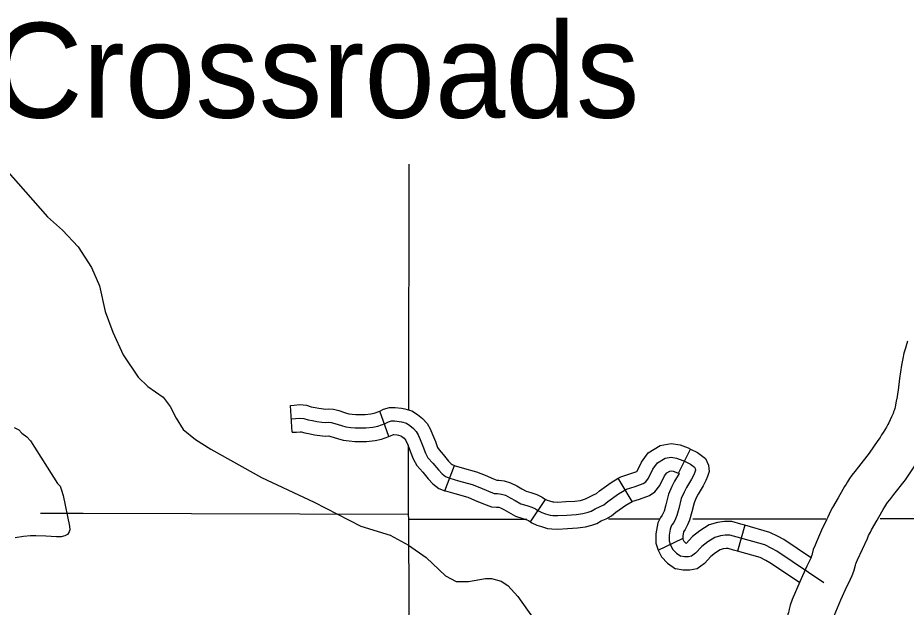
# Model space of a CAD drawing. Extents: x 1377389 to 1380723, y 1168351 to 1170484.
# Drawn here: x 1378829.8 to 1378928.7, y 1169417.1 to 1169482.7 of the extents above; entities that cross this region are included whole.
import ezdxf

# ---------------------------------------------------------------- set-up
doc = ezdxf.new("R2010")
doc.units = 0
doc.layers.add('B_Fill', color=7, linetype='Continuous')

msp = doc.modelspace()

# ---------------------------------------------------------------- linework, layer by layer
at = {"layer": 'B_Fill'}
for p, q in [((1378860.298, 1169436.528), (1378860.144, 1169439.524)), ((1378871.095, 1169436.071), (1378870.069, 1169438.89)), ((1378903.358, 1169431.965), (1378904.671, 1169434.662)), ((1378877.319, 1169430.024), (1378878.396, 1169432.824)), ((1378898.188, 1169428.841), (1378896.635, 1169431.409)), ((1378886.851, 1169426.572), (1378888.546, 1169429.047)), ((1378910.734, 1169426.177), (1378909.918, 1169423.29)), ((1378901.082, 1169423.423), (1378903.789, 1169424.716))]:
    msp.add_line(p, q, dxfattribs=at)
for points in [[(1378825.92, 1169468.582), (1378833.061, 1169460.5), (1378834.74, 1169459.025), (1378836.489, 1169457.192), (1378837.972, 1169454.891), (1378838.849, 1169452.833), (1378839.471, 1169449.967), (1378840.356, 1169447.669), (1378841.506, 1169445.138), (1378843.154, 1169442.661), (1378844.222, 1169441.61), (1378845.951, 1169440.437), (1378846.72, 1169439.397), (1378847.376, 1169438.094), (1378848.19, 1169436.835), (1378849.54, 1169435.711), (1378851.266, 1169434.639), (1378856.903, 1169431.513), (1378862.748, 1169428.753), (1378867.952, 1169426.076)], [(1378873.326, 1169466.377), (1378873.257, 1169439.056)], [(1378928.848, 1169446.673), (1378928.681, 1169446.028), (1378928.676, 1169445.991), (1378928.429, 1169445.348), (1378928.348, 1169444.758), (1378928.169, 1169444.013), (1378927.975, 1169442.506), (1378927.817, 1169441.211), (1378927.756, 1169440.811), (1378927.691, 1169440.472), (1378927.603, 1169440.003), (1378927.52, 1169439.573), (1378927.467, 1169439.318), (1378927.426, 1169439.171), (1378927.365, 1169438.974), (1378927.31, 1169438.799), (1378927.251, 1169438.639), (1378927.174, 1169438.458), (1378927.063, 1169438.235), (1378926.904, 1169437.901), (1378926.763, 1169437.579), (1378926.671, 1169437.403), (1378926.5, 1169437.114), (1378926.317, 1169436.791), (1378926.138, 1169436.495), (1378925.974, 1169436.231), (1378925.798, 1169435.967), (1378925.559, 1169435.615), (1378924.585, 1169434.197), (1378923.402, 1169432.676), (1378922.99, 1169432.153), (1378922.655, 1169431.753), (1378922.397, 1169431.389), (1378922.152, 1169431.008), (1378922.009, 1169430.755), (1378921.844, 1169430.481), (1378921.667, 1169430.169), (1378921.117, 1169429.226), (1378920.512, 1169428.151), (1378920.314, 1169427.813), (1378920.114, 1169427.413), (1378919.96, 1169427.08), (1378919.824, 1169426.769), (1378919.287, 1169425.618), (1378918.701, 1169424.322), (1378918.551, 1169423.966), (1378918.35, 1169423.473), (1378918.222, 1169422.99), (1378918.179, 1169422.818), (1378918.158, 1169422.762), (1378918.069, 1169422.509), (1378917.83, 1169422.006), (1378917.63, 1169421.618), (1378916.853, 1169419.888)], [(1378860.144, 1169439.524), (1378860.548, 1169439.545), (1378861.167, 1169439.611), (1378861.894, 1169439.548), (1378862.442, 1169439.379), (1378862.859, 1169439.302), (1378863.3, 1169439.217), (1378863.811, 1169439.149), (1378864.039, 1169439.118), (1378864.333, 1169439.149), (1378864.906, 1169439.113), (1378865.494, 1169438.953), (1378866.246, 1169438.708), (1378866.615, 1169438.599), (1378866.987, 1169438.547), (1378867.4, 1169438.518), (1378868.437, 1169438.518), (1378869.081, 1169438.593), (1378869.461, 1169438.669), (1378870.069, 1169438.89)], [(1378870.069, 1169438.89), (1378870.082, 1169438.895), (1378870.503, 1169439.106), (1378871.171, 1169439.291), (1378871.784, 1169439.291), (1378872.476, 1169439.22), (1378872.855, 1169439.138), (1378873.639, 1169438.922), (1378874.292, 1169438.517), (1378874.848, 1169438.062), (1378875.358, 1169437.521), (1378875.687, 1169436.923), (1378875.962, 1169436.287), (1378876.273, 1169435.509), (1378876.513, 1169434.852), (1378876.669, 1169434.58), (1378877.136, 1169434.05), (1378877.734, 1169433.324), (1378878.022, 1169433.01), (1378878.132, 1169432.926), (1378878.396, 1169432.824)], [(1378860.221, 1169438.026), (1378860.667, 1169438.049), (1378861.182, 1169438.104), (1378861.605, 1169438.068), (1378862.084, 1169437.92), (1378862.58, 1169437.828), (1378863.059, 1169437.736), (1378863.611, 1169437.662), (1378864.016, 1169437.607), (1378864.365, 1169437.644), (1378864.66, 1169437.626), (1378865.064, 1169437.515), (1378865.8, 1169437.276), (1378866.297, 1169437.128), (1378866.831, 1169437.055), (1378867.346, 1169437.018), (1378868.524, 1169437.018), (1378869.315, 1169437.11), (1378869.867, 1169437.22), (1378870.677, 1169437.515), (1378871.045, 1169437.699), (1378871.376, 1169437.791), (1378871.707, 1169437.791), (1378872.241, 1169437.736), (1378872.498, 1169437.681), (1378873.032, 1169437.533), (1378873.418, 1169437.294), (1378873.823, 1169436.963), (1378874.136, 1169436.631), (1378874.338, 1169436.263), (1378874.577, 1169435.71), (1378874.872, 1169434.974), (1378875.148, 1169434.218), (1378875.442, 1169433.703), (1378875.994, 1169433.077), (1378876.602, 1169432.34), (1378877.006, 1169431.898), (1378877.393, 1169431.603), (1378877.871, 1169431.419), (1378878.828, 1169431.143), (1378880.374, 1169430.719), (1378881.22, 1169430.369), (1378882.177, 1169429.964), (1378882.821, 1169429.725), (1378883.189, 1169429.706), (1378883.631, 1169429.651), (1378884.072, 1169429.522), (1378884.606, 1169429.246), (1378885.158, 1169428.933), (1378885.783, 1169428.583), (1378886.446, 1169428.38), (1378887.016, 1169428.196), (1378887.403, 1169428.012), (1378887.752, 1169427.773), (1378888.139, 1169427.588), (1378888.525, 1169427.46), (1378889.04, 1169427.312), (1378889.353, 1169427.275), (1378889.887, 1169427.257), (1378890.899, 1169427.312), (1378891.948, 1169427.386), (1378892.702, 1169427.478), (1378893.272, 1169427.625), (1378893.622, 1169427.736), (1378894.045, 1169427.994), (1378894.616, 1169428.251), (1378895.039, 1169428.472), (1378895.462, 1169428.822), (1378896.658, 1169429.67), (1378897.541, 1169430.204), (1378898.524, 1169430.51), (1378899.418, 1169430.84), (1378899.701, 1169431.028), (1378900.007, 1169431.405), (1378900.501, 1169432.442), (1378900.995, 1169433.125), (1378901.843, 1169433.644), (1378902.526, 1169433.762), (1378903.138, 1169433.667), (1378903.82, 1169433.408), (1378904.015, 1169433.314)], [(1378829.341, 1169437.055), (1378829.873, 1169436.789), (1378830.214, 1169436.447), (1378830.746, 1169436.029), (1378831.164, 1169435.572), (1378834.166, 1169430.819), (1378834.47, 1169430.515), (1378834.584, 1169430.211), (1378834.811, 1169429.488), (1378835.495, 1169426.066), (1378835.533, 1169425.686), (1378835.457, 1169425.458), (1378835.305, 1169425.153), (1378835.001, 1169425.001), (1378834.584, 1169424.887), (1378834.052, 1169424.887), (1378832.874, 1169424.963), (1378831.772, 1169425.001), (1378831.164, 1169425.001), (1378830.404, 1169424.925), (1378829.455, 1169424.773)], [(1378860.298, 1169436.528), (1378860.785, 1169436.553), (1378861.197, 1169436.597), (1378861.316, 1169436.587), (1378861.725, 1169436.461), (1378862.302, 1169436.354), (1378862.818, 1169436.255), (1378863.41, 1169436.176), (1378863.992, 1169436.096), (1378864.397, 1169436.139), (1378864.413, 1169436.138), (1378864.635, 1169436.077), (1378865.355, 1169435.843), (1378865.98, 1169435.658), (1378866.675, 1169435.562), (1378867.293, 1169435.518), (1378868.611, 1169435.518), (1378869.549, 1169435.627), (1378870.273, 1169435.772), (1378871.095, 1169436.071)], [(1378871.096, 1169436.071), (1378871.271, 1169436.135), (1378871.583, 1169436.291), (1378871.63, 1169436.291), (1378872.005, 1169436.252), (1378872.141, 1169436.223), (1378872.425, 1169436.145), (1378872.544, 1169436.071), (1378872.798, 1169435.863), (1378872.914, 1169435.741), (1378872.99, 1169435.602), (1378873.193, 1169435.134), (1378873.471, 1169434.438), (1378873.783, 1169433.585), (1378874.216, 1169432.826), (1378874.853, 1169432.103), (1378875.469, 1169431.356), (1378875.99, 1169430.786), (1378876.654, 1169430.28), (1378877.319, 1169430.024)], [(1378896.635, 1169431.409), (1378896.921, 1169431.581), (1378898.041, 1169431.931), (1378898.698, 1169432.173), (1378898.73, 1169432.212), (1378899.206, 1169433.211), (1378899.956, 1169434.248), (1378901.305, 1169435.073), (1378902.512, 1169435.281), (1378903.522, 1169435.126), (1378904.416, 1169434.786), (1378904.671, 1169434.662)], [(1378873.247, 1169435.107), (1378873.227, 1169427.413), (1378873.269, 1169426.85), (1378873.582, 1169347.624)], [(1378904.671, 1169434.662), (1378905.471, 1169434.273), (1378906.357, 1169433.619), (1378906.682, 1169432.86), (1378906.743, 1169432.177), (1378906.591, 1169431.598), (1378906.398, 1169431.157), (1378906.094, 1169430.577), (1378905.529, 1169429.635), (1378905.32, 1169429.235), (1378905.08, 1169428.662), (1378904.824, 1169427.679), (1378904.582, 1169426.764), (1378904.355, 1169426.246), (1378904.095, 1169425.723), (1378903.906, 1169425.464), (1378903.903, 1169425.458), (1378903.903, 1169425.456), (1378903.814, 1169424.958), (1378903.814, 1169424.675), (1378903.825, 1169424.641), (1378903.789, 1169424.716)], [(1378904.015, 1169433.314), (1378904.691, 1169432.984), (1378905.139, 1169432.654), (1378905.209, 1169432.489), (1378905.226, 1169432.305), (1378905.17, 1169432.092), (1378905.044, 1169431.806), (1378904.785, 1169431.311), (1378904.221, 1169430.369), (1378903.962, 1169429.874), (1378903.656, 1169429.144), (1378903.373, 1169428.06), (1378903.161, 1169427.259), (1378902.996, 1169426.882), (1378902.808, 1169426.505), (1378902.62, 1169426.246), (1378902.479, 1169425.963), (1378902.431, 1169425.751), (1378902.314, 1169425.091), (1378902.314, 1169424.431), (1378902.431, 1169424.078), (1378902.69, 1169423.536), (1378903.114, 1169423.088), (1378903.608, 1169422.735)], [(1378878.349, 1169432.842), (1378879.234, 1169432.587), (1378880.86, 1169432.141), (1378881.799, 1169431.753), (1378882.731, 1169431.359), (1378883.127, 1169431.211), (1378883.32, 1169431.202), (1378883.936, 1169431.125), (1378884.632, 1169430.921), (1378885.321, 1169430.565), (1378885.894, 1169430.24), (1378886.376, 1169429.97), (1378886.896, 1169429.811), (1378887.572, 1169429.593), (1378888.154, 1169429.316), (1378888.546, 1169429.047)], [(1378921.428, 1169417.87), (1378922.137, 1169419.449), (1378922.312, 1169419.789), (1378922.697, 1169420.598), (1378922.857, 1169421.053), (1378922.961, 1169421.33), (1378923.063, 1169421.741), (1378923.101, 1169421.882), (1378923.171, 1169422.055), (1378923.283, 1169422.32), (1378923.831, 1169423.531), (1378924.381, 1169424.711), (1378924.519, 1169425.027), (1378924.619, 1169425.243), (1378924.713, 1169425.43), (1378924.848, 1169425.66), (1378925.456, 1169426.74), (1378926.002, 1169427.678), (1378926.158, 1169427.953), (1378926.325, 1169428.228), (1378926.436, 1169428.425), (1378926.544, 1169428.592), (1378926.619, 1169428.699), (1378926.871, 1169428.999), (1378927.339, 1169429.593), (1378928.622, 1169431.244), (1378929.687, 1169432.794)], [(1378888.503, 1169429.076), (1378888.701, 1169428.982), (1378888.969, 1169428.893), (1378889.336, 1169428.788), (1378889.467, 1169428.772), (1378889.872, 1169428.758), (1378890.805, 1169428.809), (1378891.804, 1169428.879), (1378892.422, 1169428.955), (1378892.859, 1169429.068), (1378892.997, 1169429.111), (1378893.343, 1169429.323), (1378893.959, 1169429.601), (1378894.205, 1169429.729), (1378894.549, 1169430.014), (1378895.835, 1169430.925), (1378896.635, 1169431.409)], [(1378898.162, 1169428.826), (1378899.007, 1169429.09), (1378900.103, 1169429.494), (1378900.722, 1169429.907), (1378901.284, 1169430.599), (1378901.796, 1169431.673), (1378902.035, 1169432.003), (1378902.381, 1169432.214), (1378902.539, 1169432.242), (1378902.753, 1169432.209), (1378903.225, 1169432.03), (1378903.358, 1169431.965)], [(1378903.358, 1169431.965), (1378903.413, 1169431.938), (1378902.912, 1169431.103), (1378902.603, 1169430.513), (1378902.231, 1169429.625), (1378901.922, 1169428.441), (1378901.741, 1169427.754), (1378901.637, 1169427.518), (1378901.522, 1169427.286), (1378901.333, 1169427.027), (1378901.054, 1169426.468), (1378900.96, 1169426.045), (1378900.814, 1169425.224), (1378900.814, 1169424.188), (1378901.038, 1169423.515), (1378901.082, 1169423.422)], [(1378877.319, 1169430.024), (1378877.393, 1169429.996), (1378878.422, 1169429.699), (1378879.887, 1169429.297), (1378880.641, 1169428.986), (1378881.623, 1169428.57), (1378882.515, 1169428.238), (1378883.058, 1169428.211), (1378883.325, 1169428.178), (1378883.512, 1169428.123), (1378883.891, 1169427.927), (1378884.422, 1169427.626), (1378885.191, 1169427.195), (1378885.996, 1169426.949), (1378886.461, 1169426.799), (1378886.652, 1169426.708), (1378886.851, 1169426.572)], [(1378886.851, 1169426.572), (1378887.001, 1169426.469), (1378887.577, 1169426.195), (1378888.081, 1169426.026), (1378888.744, 1169425.837), (1378889.239, 1169425.778), (1378889.902, 1169425.756), (1378890.992, 1169425.815), (1378892.091, 1169425.892), (1378892.982, 1169426.001), (1378893.686, 1169426.183), (1378894.247, 1169426.36), (1378894.747, 1169426.665), (1378895.272, 1169426.902), (1378895.873, 1169427.216), (1378896.375, 1169427.631), (1378897.481, 1169428.414), (1378898.188, 1169428.841)], [(1378832.273, 1169427.523), (1378837.03, 1169427.51)], [(1378837.03, 1169427.51), (1378873.227, 1169427.413)], [(1378873.269, 1169426.85), (1378886.437, 1169426.868)], [(1378895.566, 1169426.88), (1378901.212, 1169426.888)], [(1378910.734, 1169426.177), (1378910.304, 1169426.298), (1378909.28, 1169426.591), (1378908.454, 1169426.591), (1378907.698, 1169426.492), (1378906.747, 1169426.21), (1378905.729, 1169425.562), (1378904.922, 1169424.927), (1378904.184, 1169424.14)], [(1378904.925, 1169426.892), (1378919.752, 1169426.912)], [(1378925.794, 1169426.92), (1378944.752, 1169426.946)], [(1378867.952, 1169426.076), (1378871.233, 1169425.066), (1378873.26, 1169423.962), (1378875.236, 1169422.576), (1378877.389, 1169420.553), (1378878.585, 1169419.906), (1378879.961, 1169419.905), (1378881.866, 1169420.259), (1378882.524, 1169420.257), (1378883.61, 1169419.947), (1378884.323, 1169419.466), (1378885.455, 1169418.237), (1378889.069, 1169413.182)], [(1378918.063, 1169422.581), (1378915.063, 1169424.592), (1378914.445, 1169424.915), (1378913.531, 1169425.386), (1378910.734, 1169426.177)], [(1378919.546, 1169419.782), (1378914.296, 1169423.3), (1378913.754, 1169423.583), (1378912.977, 1169423.984), (1378909.894, 1169424.855), (1378909.07, 1169425.091), (1378908.552, 1169425.091), (1378908.01, 1169425.02), (1378907.375, 1169424.832), (1378906.598, 1169424.337), (1378905.939, 1169423.819), (1378905.233, 1169423.065), (1378904.785, 1169422.735), (1378904.456, 1169422.664), (1378904.009, 1169422.664), (1378903.608, 1169422.735)], [(1378903.789, 1169424.716), (1378903.942, 1169424.396), (1378904.184, 1169424.14)], [(1378901.082, 1169423.423), (1378901.439, 1169422.676), (1378902.124, 1169421.952), (1378903.013, 1169421.317)], [(1378909.918, 1169423.29), (1378909.483, 1169423.413), (1378908.86, 1169423.591), (1378908.649, 1169423.591), (1378908.323, 1169423.548), (1378908.003, 1169423.454), (1378907.467, 1169423.112), (1378906.956, 1169422.71), (1378906.234, 1169421.939), (1378905.416, 1169421.336), (1378904.615, 1169421.164), (1378903.877, 1169421.164), (1378903.013, 1169421.317)], [(1378916.816, 1169419.806), (1378913.529, 1169422.009), (1378913.063, 1169422.252), (1378912.424, 1169422.581), (1378909.918, 1169423.29)], [(1378916.853, 1169419.888), (1378915.992, 1169417.899), (1378915.789, 1169417.291), (1378915.671, 1169416.854), (1378915.62, 1169416.601), (1378915.586, 1169416.456), (1378915.533, 1169416.274), (1378915.507, 1169416.167), (1378915.418, 1169415.983), (1378914.102, 1169412.865), (1378913.779, 1169412.006), (1378913.645, 1169411.604), (1378913.575, 1169411.444), (1378913.24, 1169410.864), (1378911.151, 1169406.786), (1378910.536, 1169405.609), (1378909.866, 1169404.196), (1378909.646, 1169403.729)], [(1378914.238, 1169401.744), (1378914.386, 1169402.06), (1378915.013, 1169403.379), (1378915.592, 1169404.49), (1378917.632, 1169408.471), (1378918.047, 1169409.189), (1378918.319, 1169409.815), (1378918.492, 1169410.335), (1378918.747, 1169411.012), (1378919.976, 1169413.924), (1378920.117, 1169414.216), (1378920.289, 1169414.682), (1378920.361, 1169414.969), (1378920.425, 1169415.188), (1378920.508, 1169415.544), (1378920.541, 1169415.708), (1378920.578, 1169415.845), (1378920.667, 1169416.112), (1378921.428, 1169417.87)]]:
    msp.add_lwpolyline(points, dxfattribs=at)

# ---------------------------------------------------------------- texts
msp.add_text('Crossroads', height=10.56, dxfattribs=at).set_placement((1378826.785, 1169471.551))

doc.saveas('drawing.dxf')
